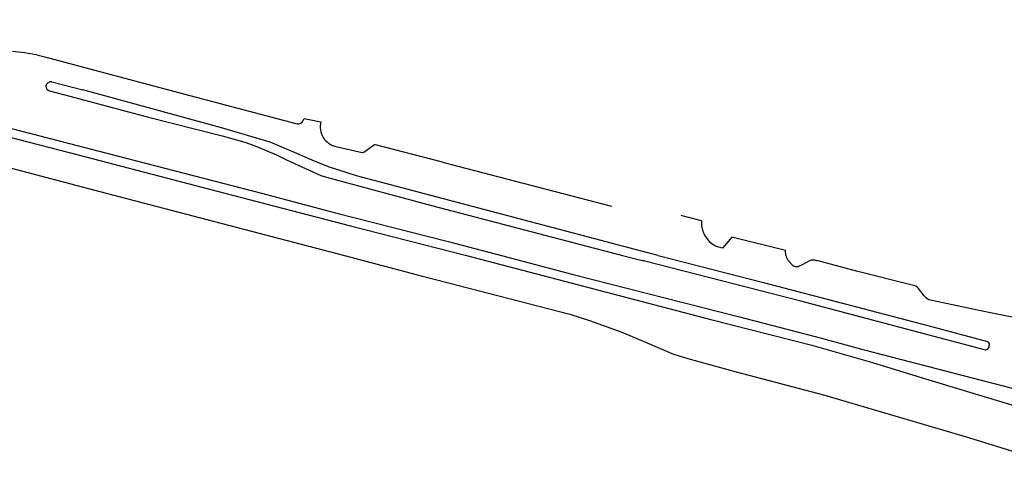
# Model space of a CAD drawing. Extents: x 148869 to 161638, y 453607 to 469810.
# Tile 891 of 1056: x 159113.421 to 159115.53, y 459860.355 to 459861.324. Entities that reach past the tile are written whole.
import ezdxf

# ---------------------------------------------------------------- set-up
doc = ezdxf.new("R2010")
doc.units = 0
doc.layers.add('LKI_V01_KANTRIJWEG', color=252, linetype='CONTINUOUS')

msp = doc.modelspace()

# ---------------------------------------------------------------- linework, layer by layer
at = {"layer": 'LKI_V01_KANTRIJWEG'}
for p, q in [((159113.49, 459861.1911), (159113.5562, 459861.174)), ((159113.49, 459861.1911), (159113.5562, 459861.174)), ((159113.4773, 459861.1839), (159113.477, 459861.1817)), ((159113.4773, 459861.1839), (159113.477, 459861.1817)), ((159113.4847, 459861.1717), (159113.5284, 459861.1606)), ((159113.4847, 459861.1717), (159113.5284, 459861.1606)), ((159114.03, 459861.1127), (159114.0662, 459861.1054)), ((159114.03, 459861.1127), (159114.0662, 459861.1054)), ((159114.098, 459861.0528), (159114.1543, 459861.0403)), ((159114.098, 459861.0528), (159114.1543, 459861.0403)), ((159114.158, 459861.0409), (159114.1791, 459861.0557)), ((159114.158, 459861.0409), (159114.1791, 459861.0557)), ((159114.3266, 459861.0193), (159114.1832, 459861.0564)), ((159114.3266, 459861.0193), (159114.1832, 459861.0564)), ((159114.3266, 459861.0193), (159114.6882, 459860.9248)), ((159114.3266, 459861.0193), (159114.6882, 459860.9248)), ((159114.8831, 459860.8748), (159114.8833, 459860.8739)), ((159114.8831, 459860.8748), (159114.8833, 459860.8739)), ((159114.9465, 459860.8588), (159114.9266, 459860.8354)), ((159114.9465, 459860.8588), (159114.9266, 459860.8354)), ((159114.9266, 459860.8354), (159114.9134, 459860.8389)), ((159114.9266, 459860.8354), (159114.9134, 459860.8389)), ((159114.7121, 459860.8195), (159114.7539, 459860.8086)), ((159114.7121, 459860.8195), (159114.7539, 459860.8086)), ((159114.757, 459860.8077), (159114.7539, 459860.8086)), ((159114.7539, 459860.8086), (159114.757, 459860.8077)), ((159114.757, 459860.8077), (159114.7539, 459860.8086)), ((159114.7539, 459860.8086), (159114.757, 459860.8077)), ((159115.0618, 459860.8195), (159115.0623, 459860.8183)), ((159115.0618, 459860.8195), (159115.0623, 459860.8183)), ((159115.0768, 459860.7983), (159115.0682, 459860.807)), ((159115.0768, 459860.7983), (159115.0682, 459860.807)), ((159115.3585, 459860.733), (159115.3463, 459860.7489)), ((159115.3585, 459860.733), (159115.3463, 459860.7489))]:
    msp.add_line(p, q, dxfattribs=at)
for points in [[(159112.3356, 459861.3243), (159112.6413, 459861.2695), (159112.8929, 459861.2173), (159112.9296, 459861.2089), (159113.2041, 459861.1435), (159113.3813, 459861.0973), (159113.9391, 459860.9531), (159114.0975, 459860.9109), (159114.3387, 459860.8493), (159114.4527, 459860.8195)], [(159112.3356, 459861.3243), (159112.6413, 459861.2695), (159112.8929, 459861.2173), (159112.9296, 459861.2089), (159113.2041, 459861.1435), (159113.3813, 459861.0973), (159113.9391, 459860.9531), (159114.0975, 459860.9109), (159114.3387, 459860.8493), (159114.4527, 459860.8195)], [(159112.3365, 459861.304), (159112.48, 459861.2781), (159112.7702, 459861.2226), (159112.8993, 459861.195), (159113.0981, 459861.1507), (159113.546, 459861.0351), (159113.8603, 459860.9528), (159114.1293, 459860.8831), (159114.3779, 459860.8195)], [(159112.3365, 459861.304), (159112.48, 459861.2781), (159112.7702, 459861.2226), (159112.8993, 459861.195), (159113.0981, 459861.1507), (159113.546, 459861.0351), (159113.8603, 459860.9528), (159114.1293, 459860.8831), (159114.3779, 459860.8195)], [(159112.0712, 459861.2769), (159112.106, 459861.2713), (159112.1617, 459861.2643), (159112.2057, 459861.2581), (159112.4283, 459861.2226), (159112.7254, 459861.1669), (159112.997, 459861.1083), (159113.2453, 459861.0477), (159113.6065, 459860.9526), (159114.1169, 459860.8195)], [(159112.0712, 459861.2769), (159112.106, 459861.2713), (159112.1617, 459861.2643), (159112.2057, 459861.2581), (159112.4283, 459861.2226), (159112.7254, 459861.1669), (159112.997, 459861.1083), (159113.2453, 459861.0477), (159113.6065, 459860.9526), (159114.1169, 459860.8195)], [(159113.4573, 459861.2489), (159113.4749, 459861.2449), (159113.7612, 459861.1687), (159114.0122, 459861.1019)], [(159113.4573, 459861.2489), (159113.4749, 459861.2449), (159113.7612, 459861.1687), (159114.0122, 459861.1019)], [(159114.7884, 459860.8195), (159114.7391, 459860.8322), (159114.1421, 459860.9901), (159114.0827, 459861.0092), (159114.0475, 459861.0233), (159114.0042, 459861.0423), (159113.9571, 459861.0618), (159113.853, 459861.0929), (159113.5562, 459861.174)], [(159114.7884, 459860.8195), (159114.7391, 459860.8322), (159114.1421, 459860.9901), (159114.0827, 459861.0092), (159114.0475, 459861.0233), (159114.0042, 459861.0423), (159113.9571, 459861.0618), (159113.853, 459861.0929), (159113.5562, 459861.174)], [(159113.5284, 459861.1606), (159113.6942, 459861.1163), (159113.8543, 459861.0753), (159113.9029, 459861.062), (159113.9232, 459861.0547), (159113.971, 459861.0349), (159113.9922, 459861.0243), (159114.0656, 459860.991), (159114.0779, 459860.9869), (159114.3057, 459860.9259), (159114.7121, 459860.8195)], [(159113.5284, 459861.1606), (159113.6942, 459861.1163), (159113.8543, 459861.0753), (159113.9029, 459861.062), (159113.9232, 459861.0547), (159113.971, 459861.0349), (159113.9922, 459861.0243), (159114.0656, 459860.991), (159114.0779, 459860.9869), (159114.3057, 459860.9259), (159114.7121, 459860.8195)], [(159114.8811, 459860.8938), (159114.8397, 459860.9047), (159114.8374, 459860.9053)], [(159114.8811, 459860.8938), (159114.8397, 459860.9047), (159114.8374, 459860.9053)], [(159115.0618, 459860.8195), (159115.061, 459860.8298), (159114.9465, 459860.8588)], [(159115.0618, 459860.8195), (159115.061, 459860.8298), (159114.9465, 459860.8588)], [(159114.1169, 459860.8195), (159114.2698, 459860.7791), (159114.5995, 459860.6935), (159114.6415, 459860.6803), (159114.6952, 459860.661)], [(159114.1169, 459860.8195), (159114.2698, 459860.7791), (159114.5995, 459860.6935), (159114.6415, 459860.6803), (159114.6952, 459860.661)], [(159114.3779, 459860.8195), (159114.9015, 459860.6826), (159115.1177, 459860.6275), (159115.1328, 459860.6232), (159115.2476, 459860.5905), (159115.3517, 459860.5579), (159115.7181, 459860.4475)], [(159114.3779, 459860.8195), (159114.9015, 459860.6826), (159115.1177, 459860.6275), (159115.1328, 459860.6232), (159115.2476, 459860.5905), (159115.3517, 459860.5579), (159115.7181, 459860.4475)], [(159114.4527, 459860.8195), (159114.6067, 459860.7791), (159114.96, 459860.6888), (159115.1382, 459860.6421), (159115.2298, 459860.6176), (159115.7396, 459860.4856)], [(159114.4527, 459860.8195), (159114.6067, 459860.7791), (159114.96, 459860.6888), (159115.1382, 459860.6421), (159115.2298, 459860.6176), (159115.7396, 459860.4856)], [(159115.4878, 459860.6176), (159115.0937, 459860.7219), (159114.757, 459860.8077)], [(159115.4878, 459860.6176), (159115.0937, 459860.7219), (159114.757, 459860.8077)], [(159114.7884, 459860.8195), (159115.0142, 459860.7614), (159115.3664, 459860.6697), (159115.4937, 459860.6353)], [(159114.7884, 459860.8195), (159115.0142, 459860.7614), (159115.3664, 459860.6697), (159115.4937, 459860.6353)], [(159115.1123, 459860.8081), (159115.0966, 459860.7996), (159115.0893, 459860.7962)], [(159115.1123, 459860.8081), (159115.0966, 459860.7996), (159115.0893, 459860.7962)], [(159115.3326, 459860.756), (159115.2164, 459860.7854), (159115.1283, 459860.8084)], [(159115.3326, 459860.756), (159115.2164, 459860.7854), (159115.1283, 459860.8084)], [(159115.3719, 459860.7242), (159115.4863, 459860.7006), (159115.5898, 459860.6794)], [(159115.3719, 459860.7242), (159115.4863, 459860.7006), (159115.5898, 459860.6794)], [(159114.6952, 459860.661), (159114.7141, 459860.6537), (159114.7565, 459860.636), (159114.8212, 459860.6081), (159114.8518, 459860.5987), (159114.9553, 459860.5702), (159115.1425, 459860.521), (159115.3076, 459860.4729), (159115.453, 459860.4295), (159115.5638, 459860.3952), (159115.6949, 459860.3553)], [(159114.6952, 459860.661), (159114.7141, 459860.6537), (159114.7565, 459860.636), (159114.8212, 459860.6081), (159114.8518, 459860.5987), (159114.9553, 459860.5702), (159115.1425, 459860.521), (159115.3076, 459860.4729), (159115.453, 459860.4295), (159115.5638, 459860.3952), (159115.6949, 459860.3553)]]:
    msp.add_lwpolyline(points, dxfattribs=at)
for centre, radius, start, end in [((159113.3371, 459860.5892), 0.6706, 79.6713, 84.1214), ((159113.3371, 459860.5892), 0.6706, 79.6713, 84.1214), ((159113.4862, 459861.1814), 0.00922, 109.9251, 164.3952), ((159113.4862, 459861.1814), 0.00922, 109.9251, 164.3952), ((159113.4875, 459861.1838), 0.00773, 71.2131, 125.4383), ((159113.4875, 459861.1838), 0.00773, 71.2131, 125.4383), ((159113.4872, 459861.1816), 0.0101, 179.1668, 255.9371), ((159113.4872, 459861.1816), 0.0101, 179.1668, 255.9371), ((159114.0162, 459861.1153), 0.014, 253.215, 349.2873), ((159114.0162, 459861.1153), 0.014, 253.215, 349.2873), ((159114.1079, 459861.0947), 0.0431, 165.5952, 256.6202), ((159114.1079, 459861.0947), 0.0431, 165.5952, 256.6202), ((159114.1554, 459861.0444), 0.00429, 253.9565, 306.4097), ((159114.1554, 459861.0444), 0.00429, 253.9565, 306.4097), ((159114.1819, 459861.0519), 0.00476, 74.3274, 126.356), ((159114.1819, 459861.0519), 0.00476, 74.3274, 126.356), ((159114.9362, 459860.8898), 0.0552, 175.8698, 195.7548), ((159114.9362, 459860.8898), 0.0552, 175.8698, 195.7548), ((159114.937, 459860.8897), 0.056, 196.3996, 245.1341), ((159114.937, 459860.8897), 0.056, 196.3996, 245.1341), ((159115.1087, 459860.8353), 0.0494, 200.1712, 214.9726), ((159115.1087, 459860.8353), 0.0494, 200.1712, 214.9726), ((159115.1206, 459860.7892), 0.0206, 68.07, 113.8576), ((159115.1206, 459860.7892), 0.0206, 68.07, 113.8576), ((159115.0857, 459860.8125), 0.0167, 238.059, 282.7785), ((159115.0857, 459860.8125), 0.0167, 238.059, 282.7785), ((159115.3294, 459860.7332), 0.023, 42.7859, 81.9252), ((159115.3294, 459860.7332), 0.023, 42.7859, 81.9252), ((159115.3776, 459860.7474), 0.0239, 216.8433, 256.034), ((159115.3776, 459860.7474), 0.0239, 216.8433, 256.034), ((159115.4881, 459860.6274), 0.00982, 268.7663, 2.7013), ((159115.4881, 459860.6274), 0.00982, 268.7663, 2.7013), ((159115.4908, 459860.6288), 0.00715, 352.5922, 65.8304), ((159115.4908, 459860.6288), 0.00715, 352.5922, 65.8304)]:
    msp.add_arc(centre, radius, start, end, dxfattribs=at)

doc.saveas('drawing.dxf')
